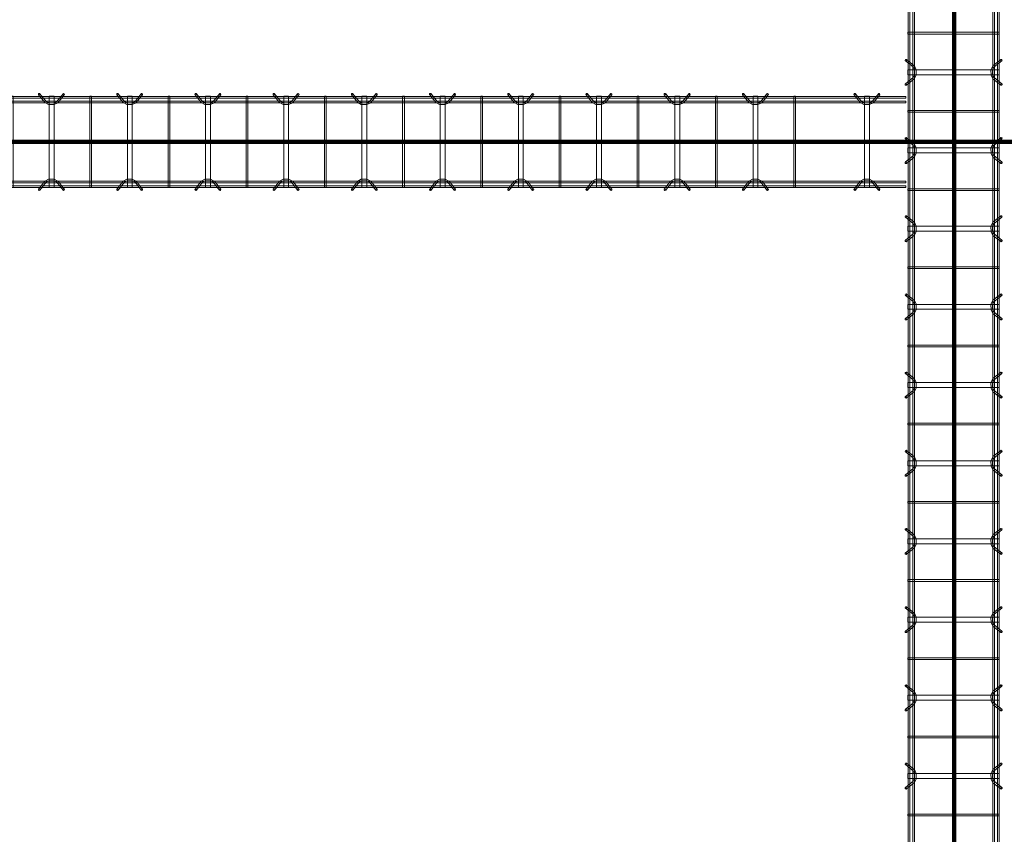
# Model space of a CAD drawing. Header units: inches. Extents: x -4136 to 1945, y -6639 to 12387.
# Tile 471 of 656: x -2807 to -2656, y 11303 to 11428. Entities that reach past the tile are written whole.
import ezdxf

# ---------------------------------------------------------------- set-up
doc = ezdxf.new("R2010")
doc.units = ezdxf.units.IN
doc.header["$MEASUREMENT"] = 0
doc.layers.add('A-GENM', color=7, linetype='Continuous', lineweight=9)
doc.layers.add('S-BEAM', color=7, linetype='Continuous', lineweight=9)

# ---------------------------------------------------------------- blocks, each defined once
blk = doc.blocks.new('Dowel bar assembly - Dowel bar assembly-669756-SLAB ON GROUND JOINTS')
at = {"layer": 'S-BEAM', "color": 253, "true_color": 0xaaaaaa}
for p, q in [((2175, 1.98), (0, 1.98)), ((0, 1.72), (2175, 1.72)), ((1403.87, 1.99), (1403.87, -12.01)), ((1404.13, 1.99), (1403.87, 1.99)), ((1403.87, 1.99), (1404.13, 1.99)), ((1404.13, -12.01), (1404.13, 1.99)), ((1408.02, 2.23), (1408.97, 1.03)), ((1409.18, 1.19), (1408.23, 2.39)), ((1409.62, 1.99), (1409.62, -12.01)), ((1410.38, 1.99), (1409.62, 1.99)), ((1409.62, 1.99), (1410.38, 1.99)), ((1410.38, -12.01), (1410.38, 1.99)), ((1411.76, 2.39), (1410.81, 1.19)), ((1411.01, 1.03), (1411.96, 2.23)), ((1415.87, 1.99), (1415.87, -12.01)), ((1416.13, 1.99), (1415.87, 1.99)), ((1415.87, 1.99), (1416.13, 1.99)), ((1416.13, -12.01), (1416.13, 1.99)), ((1420.02, 2.23), (1420.97, 1.03)), ((1421.18, 1.19), (1420.23, 2.39)), ((1421.62, 1.99), (1421.62, -12.01)), ((1422.38, 1.99), (1421.62, 1.99)), ((1421.62, 1.99), (1422.38, 1.99)), ((1422.38, -12.01), (1422.38, 1.99)), ((1423.76, 2.39), (1422.81, 1.19)), ((1423.01, 1.03), (1423.96, 2.23)), ((1427.87, 1.99), (1427.87, -12.01)), ((1428.13, 1.99), (1427.87, 1.99)), ((1427.87, 1.99), (1428.13, 1.99)), ((1428.13, -12.01), (1428.13, 1.99)), ((1432.02, 2.23), (1432.97, 1.03)), ((1433.18, 1.19), (1432.23, 2.39)), ((1433.62, 1.99), (1433.62, -12.01)), ((1434.38, 1.99), (1433.62, 1.99)), ((1433.62, 1.99), (1434.38, 1.99)), ((1434.38, -12.01), (1434.38, 1.99)), ((1435.76, 2.39), (1434.81, 1.19)), ((1435.01, 1.03), (1435.96, 2.23)), ((1439.87, 1.99), (1439.87, -12.01)), ((1440.13, 1.99), (1439.87, 1.99)), ((1439.87, 1.99), (1440.13, 1.99)), ((1440.13, -12.01), (1440.13, 1.99)), ((1444.02, 2.23), (1444.97, 1.03)), ((1445.18, 1.19), (1444.23, 2.39)), ((1445.62, 1.99), (1445.62, -12.01)), ((1446.38, 1.99), (1445.62, 1.99)), ((1445.62, 1.99), (1446.38, 1.99)), ((1446.38, -12.01), (1446.38, 1.99)), ((1447.76, 2.39), (1446.81, 1.19)), ((1447.01, 1.03), (1447.96, 2.23)), ((1451.87, 1.99), (1451.87, -12.01)), ((1452.13, 1.99), (1451.87, 1.99)), ((1451.87, 1.99), (1452.13, 1.99)), ((1452.13, -12.01), (1452.13, 1.99)), ((1456.02, 2.23), (1456.97, 1.03)), ((1457.18, 1.19), (1456.23, 2.39)), ((1457.62, 1.99), (1457.62, -12.01)), ((1458.38, 1.99), (1457.62, 1.99)), ((1457.62, 1.99), (1458.38, 1.99)), ((1458.38, -12.01), (1458.38, 1.99)), ((1459.76, 2.39), (1458.81, 1.19)), ((1459.01, 1.03), (1459.96, 2.23)), ((1463.87, 1.99), (1463.87, -12.01)), ((1464.13, 1.99), (1463.87, 1.99)), ((1463.87, 1.99), (1464.13, 1.99)), ((1464.13, -12.01), (1464.13, 1.99)), ((1468.02, 2.23), (1468.97, 1.03)), ((1469.18, 1.19), (1468.23, 2.39)), ((1469.62, 1.99), (1469.62, -12.01)), ((1470.38, 1.99), (1469.62, 1.99)), ((1469.62, 1.99), (1470.38, 1.99)), ((1470.38, -12.01), (1470.38, 1.99)), ((1471.76, 2.39), (1470.81, 1.19)), ((1471.01, 1.03), (1471.96, 2.23)), ((1475.87, 1.99), (1475.87, -12.01)), ((1476.13, 1.99), (1475.87, 1.99)), ((1475.87, 1.99), (1476.13, 1.99)), ((1476.13, -12.01), (1476.13, 1.99)), ((1480.02, 2.23), (1480.97, 1.03)), ((1481.18, 1.19), (1480.23, 2.39)), ((1481.62, 1.99), (1481.62, -12.01)), ((1482.38, 1.99), (1481.62, 1.99)), ((1481.62, 1.99), (1482.38, 1.99)), ((1482.38, -12.01), (1482.38, 1.99)), ((1483.76, 2.39), (1482.81, 1.19)), ((1483.01, 1.03), (1483.96, 2.23)), ((1487.87, 1.99), (1487.87, -12.01)), ((1488.13, 1.99), (1487.87, 1.99)), ((1487.87, 1.99), (1488.13, 1.99)), ((1488.13, -12.01), (1488.13, 1.99)), ((1492.02, 2.23), (1492.97, 1.03)), ((1493.18, 1.19), (1492.23, 2.39)), ((1493.62, 1.99), (1493.62, -12.01)), ((1494.38, 1.99), (1493.62, 1.99)), ((1493.62, 1.99), (1494.38, 1.99)), ((1494.38, -12.01), (1494.38, 1.99)), ((1495.76, 2.39), (1494.81, 1.19)), ((1495.01, 1.03), (1495.96, 2.23)), ((1499.87, 1.99), (1499.87, -12.01)), ((1500.13, 1.99), (1499.87, 1.99)), ((1499.87, 1.99), (1500.13, 1.99)), ((1500.13, -12.01), (1500.13, 1.99)), ((1504.02, 2.23), (1504.97, 1.03)), ((1505.18, 1.19), (1504.23, 2.39)), ((1505.62, 1.99), (1505.62, -12.01)), ((1506.38, 1.99), (1505.62, 1.99)), ((1505.62, 1.99), (1506.38, 1.99)), ((1506.38, -12.01), (1506.38, 1.99)), ((1507.76, 2.39), (1506.81, 1.19)), ((1507.01, 1.03), (1507.96, 2.23)), ((1511.87, 1.99), (1511.87, -12.01)), ((1512.13, 1.99), (1511.87, 1.99)), ((1511.87, 1.99), (1512.13, 1.99)), ((1512.13, -12.01), (1512.13, 1.99)), ((1516.02, 2.23), (1516.97, 1.03)), ((1517.18, 1.19), (1516.23, 2.39)), ((1517.62, 1.99), (1517.62, -12.01)), ((1518.38, 1.99), (1517.62, 1.99)), ((1517.62, 1.99), (1518.38, 1.99)), ((1518.38, -12.01), (1518.38, 1.99)), ((1519.76, 2.39), (1518.81, 1.19)), ((1519.01, 1.03), (1519.96, 2.23)), ((1523.87, 1.99), (1523.87, -12.01)), ((1524.13, 1.99), (1523.87, 1.99)), ((1523.87, 1.99), (1524.13, 1.99)), ((1524.13, -12.01), (1524.13, 1.99)), ((2175, 1.25), (0, 1.25)), ((0, 0.99), (2175, 0.99)), ((2175, -11.01), (0, -11.01)), ((0, -11.27), (2175, -11.27)), ((2175, -11.74), (0, -11.74)), ((0, -12), (2175, -12)), ((1404.13, -12.01), (1403.87, -12.01)), ((1403.87, -12.01), (1404.13, -12.01)), ((1408.97, -11.05), (1408.02, -12.25)), ((1408.23, -12.41), (1409.18, -11.21)), ((1410.38, -12.01), (1409.62, -12.01)), ((1409.62, -12.01), (1410.38, -12.01)), ((1410.81, -11.21), (1411.76, -12.41)), ((1411.96, -12.25), (1411.01, -11.05)), ((1416.13, -12.01), (1415.87, -12.01)), ((1415.87, -12.01), (1416.13, -12.01)), ((1420.97, -11.05), (1420.02, -12.25)), ((1420.23, -12.41), (1421.18, -11.21)), ((1422.38, -12.01), (1421.62, -12.01)), ((1421.62, -12.01), (1422.38, -12.01)), ((1422.81, -11.21), (1423.76, -12.41)), ((1423.96, -12.25), (1423.01, -11.05)), ((1428.13, -12.01), (1427.87, -12.01)), ((1427.87, -12.01), (1428.13, -12.01)), ((1432.97, -11.05), (1432.02, -12.25)), ((1432.23, -12.41), (1433.18, -11.21)), ((1434.38, -12.01), (1433.62, -12.01)), ((1433.62, -12.01), (1434.38, -12.01)), ((1434.81, -11.21), (1435.76, -12.41)), ((1435.96, -12.25), (1435.01, -11.05)), ((1440.13, -12.01), (1439.87, -12.01)), ((1439.87, -12.01), (1440.13, -12.01)), ((1444.97, -11.05), (1444.02, -12.25)), ((1444.23, -12.41), (1445.18, -11.21)), ((1446.38, -12.01), (1445.62, -12.01)), ((1445.62, -12.01), (1446.38, -12.01)), ((1446.81, -11.21), (1447.76, -12.41)), ((1447.96, -12.25), (1447.01, -11.05)), ((1452.13, -12.01), (1451.87, -12.01)), ((1451.87, -12.01), (1452.13, -12.01)), ((1456.97, -11.05), (1456.02, -12.25)), ((1456.23, -12.41), (1457.18, -11.21)), ((1458.38, -12.01), (1457.62, -12.01)), ((1457.62, -12.01), (1458.38, -12.01)), ((1458.81, -11.21), (1459.76, -12.41)), ((1459.96, -12.25), (1459.01, -11.05)), ((1464.13, -12.01), (1463.87, -12.01)), ((1463.87, -12.01), (1464.13, -12.01)), ((1468.97, -11.05), (1468.02, -12.25)), ((1468.23, -12.41), (1469.18, -11.21)), ((1470.38, -12.01), (1469.62, -12.01)), ((1469.62, -12.01), (1470.38, -12.01)), ((1470.81, -11.21), (1471.76, -12.41)), ((1471.96, -12.25), (1471.01, -11.05)), ((1476.13, -12.01), (1475.87, -12.01)), ((1475.87, -12.01), (1476.13, -12.01)), ((1480.97, -11.05), (1480.02, -12.25)), ((1480.23, -12.41), (1481.18, -11.21)), ((1482.38, -12.01), (1481.62, -12.01)), ((1481.62, -12.01), (1482.38, -12.01)), ((1482.81, -11.21), (1483.76, -12.41)), ((1483.96, -12.25), (1483.01, -11.05)), ((1488.13, -12.01), (1487.87, -12.01)), ((1487.87, -12.01), (1488.13, -12.01)), ((1492.97, -11.05), (1492.02, -12.25)), ((1492.23, -12.41), (1493.18, -11.21)), ((1494.38, -12.01), (1493.62, -12.01)), ((1493.62, -12.01), (1494.38, -12.01)), ((1494.81, -11.21), (1495.76, -12.41)), ((1495.96, -12.25), (1495.01, -11.05)), ((1500.13, -12.01), (1499.87, -12.01)), ((1499.87, -12.01), (1500.13, -12.01)), ((1504.97, -11.05), (1504.02, -12.25)), ((1504.23, -12.41), (1505.18, -11.21)), ((1506.38, -12.01), (1505.62, -12.01)), ((1505.62, -12.01), (1506.38, -12.01)), ((1506.81, -11.21), (1507.76, -12.41)), ((1507.96, -12.25), (1507.01, -11.05)), ((1512.13, -12.01), (1511.87, -12.01)), ((1511.87, -12.01), (1512.13, -12.01)), ((1516.97, -11.05), (1516.02, -12.25)), ((1516.23, -12.41), (1517.18, -11.21)), ((1518.38, -12.01), (1517.62, -12.01)), ((1517.62, -12.01), (1518.38, -12.01)), ((1518.81, -11.21), (1519.76, -12.41)), ((1519.96, -12.25), (1519.01, -11.05)), ((1524.13, -12.01), (1523.87, -12.01)), ((1523.87, -12.01), (1524.13, -12.01))]:
    blk.add_line(p, q, dxfattribs=at)
at = {"layer": 'S-BEAM', "color": 253, "true_color": 0xaaaaaa, "flags": 128}
for points in [[(1408.97, 1.03), (1409.53, 0.73), (1410.39, 0.72), (1410.97, 0.99), (1411.01, 1.03)], [(1409.18, 1.19), (1409.62, 0.97), (1410.38, 0.98), (1410.81, 1.19)], [(1420.97, 1.03), (1421.53, 0.73), (1422.39, 0.72), (1422.97, 0.99), (1423.01, 1.03)], [(1421.18, 1.19), (1421.62, 0.97), (1422.38, 0.98), (1422.81, 1.19)], [(1432.97, 1.03), (1433.53, 0.73), (1434.39, 0.72), (1434.97, 0.99), (1435.01, 1.03)], [(1433.18, 1.19), (1433.62, 0.97), (1434.38, 0.98), (1434.81, 1.19)], [(1444.97, 1.03), (1445.53, 0.73), (1446.39, 0.72), (1446.97, 0.99), (1447.01, 1.03)], [(1445.18, 1.19), (1445.62, 0.97), (1446.38, 0.98), (1446.81, 1.19)], [(1456.97, 1.03), (1457.53, 0.73), (1458.39, 0.72), (1458.97, 0.99), (1459.01, 1.03)], [(1457.18, 1.19), (1457.62, 0.97), (1458.38, 0.98), (1458.81, 1.19)], [(1468.97, 1.03), (1469.53, 0.73), (1470.39, 0.72), (1470.97, 0.99), (1471.01, 1.03)], [(1469.18, 1.19), (1469.62, 0.97), (1470.38, 0.98), (1470.81, 1.19)], [(1480.97, 1.03), (1481.53, 0.73), (1482.39, 0.72), (1482.97, 0.99), (1483.01, 1.03)], [(1481.18, 1.19), (1481.62, 0.97), (1482.38, 0.98), (1482.81, 1.19)], [(1492.97, 1.03), (1493.53, 0.73), (1494.39, 0.72), (1494.97, 0.99), (1495.01, 1.03)], [(1493.18, 1.19), (1493.62, 0.97), (1494.38, 0.98), (1494.81, 1.19)], [(1504.97, 1.03), (1505.53, 0.73), (1506.39, 0.72), (1506.97, 0.99), (1507.01, 1.03)], [(1505.18, 1.19), (1505.62, 0.97), (1506.38, 0.98), (1506.81, 1.19)], [(1516.97, 1.03), (1517.53, 0.73), (1518.39, 0.72), (1518.97, 0.99), (1519.01, 1.03)], [(1517.18, 1.19), (1517.62, 0.97), (1518.38, 0.98), (1518.81, 1.19)], [(1408.97, -11.05), (1409.53, -10.75), (1410.39, -10.74), (1410.97, -11.01), (1411.01, -11.05)], [(1409.18, -11.21), (1409.62, -10.99), (1410.38, -11), (1410.81, -11.21)], [(1420.97, -11.05), (1421.53, -10.75), (1422.39, -10.74), (1422.97, -11.01), (1423.01, -11.05)], [(1421.18, -11.21), (1421.62, -10.99), (1422.38, -11), (1422.81, -11.21)], [(1432.97, -11.05), (1433.53, -10.75), (1434.39, -10.74), (1434.97, -11.01), (1435.01, -11.05)], [(1433.18, -11.21), (1433.62, -10.99), (1434.38, -11), (1434.81, -11.21)], [(1444.97, -11.05), (1445.53, -10.75), (1446.39, -10.74), (1446.97, -11.01), (1447.01, -11.05)], [(1445.18, -11.21), (1445.62, -10.99), (1446.38, -11), (1446.81, -11.21)], [(1456.97, -11.05), (1457.53, -10.75), (1458.39, -10.74), (1458.97, -11.01), (1459.01, -11.05)], [(1457.18, -11.21), (1457.62, -10.99), (1458.38, -11), (1458.81, -11.21)], [(1468.97, -11.05), (1469.53, -10.75), (1470.39, -10.74), (1470.97, -11.01), (1471.01, -11.05)], [(1469.18, -11.21), (1469.62, -10.99), (1470.38, -11), (1470.81, -11.21)], [(1480.97, -11.05), (1481.53, -10.75), (1482.39, -10.74), (1482.97, -11.01), (1483.01, -11.05)], [(1481.18, -11.21), (1481.62, -10.99), (1482.38, -11), (1482.81, -11.21)], [(1492.97, -11.05), (1493.53, -10.75), (1494.39, -10.74), (1494.97, -11.01), (1495.01, -11.05)], [(1493.18, -11.21), (1493.62, -10.99), (1494.38, -11), (1494.81, -11.21)], [(1504.97, -11.05), (1505.53, -10.75), (1506.39, -10.74), (1506.97, -11.01), (1507.01, -11.05)], [(1505.18, -11.21), (1505.62, -10.99), (1506.38, -11), (1506.81, -11.21)], [(1516.97, -11.05), (1517.53, -10.75), (1518.39, -10.74), (1518.97, -11.01), (1519.01, -11.05)], [(1517.18, -11.21), (1517.62, -10.99), (1518.38, -11), (1518.81, -11.21)]]:
    blk.add_lwpolyline(points, dxfattribs=at)
at = {"layer": 'S-BEAM', "color": 253, "true_color": 0xaaaaaa}
for centre, major_axis, start_param, end_param in [((1408.12, 2.31), (0.101, 0.08), 5.709265, 8.850858), ((1408.12, 2.31), (0.101, 0.08), 2.567673, 5.709265), ((1411.86, 2.31), (-0.101, 0.08), 3.715513, 6.857105), ((1411.86, 2.31), (-0.101, 0.08), 0.57392, 3.715513), ((1420.12, 2.31), (0.101, 0.08), 5.709265, 8.850858), ((1420.12, 2.31), (0.101, 0.08), 2.567673, 5.709265), ((1423.86, 2.31), (-0.101, 0.08), 3.715513, 6.857105), ((1423.86, 2.31), (-0.101, 0.08), 0.57392, 3.715513), ((1432.12, 2.31), (0.101, 0.08), 5.709265, 8.850858), ((1432.12, 2.31), (0.101, 0.08), 2.567673, 5.709265), ((1435.86, 2.31), (-0.101, 0.08), 3.715513, 6.857105), ((1435.86, 2.31), (-0.101, 0.08), 0.57392, 3.715513), ((1444.12, 2.31), (0.101, 0.08), 5.709265, 8.850858), ((1444.12, 2.31), (0.101, 0.08), 2.567673, 5.709265), ((1447.86, 2.31), (-0.101, 0.08), 3.715513, 6.857105), ((1447.86, 2.31), (-0.101, 0.08), 0.57392, 3.715513), ((1456.12, 2.31), (0.101, 0.08), 5.709265, 8.850858), ((1456.12, 2.31), (0.101, 0.08), 2.567673, 5.709265), ((1459.86, 2.31), (-0.101, 0.08), 3.715513, 6.857105), ((1459.86, 2.31), (-0.101, 0.08), 0.57392, 3.715513), ((1468.12, 2.31), (0.101, 0.08), 5.709265, 8.850858), ((1468.12, 2.31), (0.101, 0.08), 2.567673, 5.709265), ((1471.86, 2.31), (-0.101, 0.08), 3.715513, 6.857105), ((1471.86, 2.31), (-0.101, 0.08), 0.57392, 3.715513), ((1480.12, 2.31), (0.101, 0.08), 5.709265, 8.850858), ((1480.12, 2.31), (0.101, 0.08), 2.567673, 5.709265), ((1483.86, 2.31), (-0.101, 0.08), 3.715513, 6.857105), ((1483.86, 2.31), (-0.101, 0.08), 0.57392, 3.715513), ((1492.12, 2.31), (0.101, 0.08), 5.709265, 8.850858), ((1492.12, 2.31), (0.101, 0.08), 2.567673, 5.709265), ((1495.86, 2.31), (-0.101, 0.08), 3.715513, 6.857105), ((1495.86, 2.31), (-0.101, 0.08), 0.57392, 3.715513), ((1504.12, 2.31), (0.101, 0.08), 5.709265, 8.850858), ((1504.12, 2.31), (0.101, 0.08), 2.567673, 5.709265), ((1507.86, 2.31), (-0.101, 0.08), 3.715513, 6.857105), ((1507.86, 2.31), (-0.101, 0.08), 0.57392, 3.715513), ((1516.12, 2.31), (0.101, 0.08), 5.709265, 8.850858), ((1516.12, 2.31), (0.101, 0.08), 2.567673, 5.709265), ((1519.86, 2.31), (-0.101, 0.08), 3.715513, 6.857105), ((1519.86, 2.31), (-0.101, 0.08), 0.57392, 3.715513), ((1408.12, -12.33), (-0.101, 0.08), 3.715513, 6.857105), ((1408.12, -12.33), (-0.101, 0.08), 0.57392, 3.715513), ((1411.86, -12.33), (0.101, 0.08), 5.709265, 8.850858), ((1411.86, -12.33), (0.101, 0.08), 2.567673, 5.709265), ((1420.12, -12.33), (-0.101, 0.08), 3.715513, 6.857105), ((1420.12, -12.33), (-0.101, 0.08), 0.57392, 3.715513), ((1423.86, -12.33), (0.101, 0.08), 5.709265, 8.850858), ((1423.86, -12.33), (0.101, 0.08), 2.567673, 5.709265), ((1432.12, -12.33), (-0.101, 0.08), 3.715513, 6.857105), ((1432.12, -12.33), (-0.101, 0.08), 0.57392, 3.715513), ((1435.86, -12.33), (0.101, 0.08), 5.709265, 8.850858), ((1435.86, -12.33), (0.101, 0.08), 2.567673, 5.709265), ((1444.12, -12.33), (-0.101, 0.08), 3.715513, 6.857105), ((1444.12, -12.33), (-0.101, 0.08), 0.57392, 3.715513), ((1447.86, -12.33), (0.101, 0.08), 5.709265, 8.850858), ((1447.86, -12.33), (0.101, 0.08), 2.567673, 5.709265), ((1456.12, -12.33), (-0.101, 0.08), 3.715513, 6.857105), ((1456.12, -12.33), (-0.101, 0.08), 0.57392, 3.715513), ((1459.86, -12.33), (0.101, 0.08), 5.709265, 8.850858), ((1459.86, -12.33), (0.101, 0.08), 2.567673, 5.709265), ((1468.12, -12.33), (-0.101, 0.08), 3.715513, 6.857105), ((1468.12, -12.33), (-0.101, 0.08), 0.57392, 3.715513), ((1471.86, -12.33), (0.101, 0.08), 5.709265, 8.850858), ((1471.86, -12.33), (0.101, 0.08), 2.567673, 5.709265), ((1480.12, -12.33), (-0.101, 0.08), 3.715513, 6.857105), ((1480.12, -12.33), (-0.101, 0.08), 0.57392, 3.715513), ((1483.86, -12.33), (0.101, 0.08), 5.709265, 8.850858), ((1483.86, -12.33), (0.101, 0.08), 2.567673, 5.709265), ((1492.12, -12.33), (-0.101, 0.08), 3.715513, 6.857105), ((1492.12, -12.33), (-0.101, 0.08), 0.57392, 3.715513), ((1495.86, -12.33), (0.101, 0.08), 5.709265, 8.850858), ((1495.86, -12.33), (0.101, 0.08), 2.567673, 5.709265), ((1504.12, -12.33), (-0.101, 0.08), 3.715513, 6.857105), ((1504.12, -12.33), (-0.101, 0.08), 0.57392, 3.715513), ((1507.86, -12.33), (0.101, 0.08), 5.709265, 8.850858), ((1507.86, -12.33), (0.101, 0.08), 2.567673, 5.709265), ((1516.12, -12.33), (-0.101, 0.08), 3.715513, 6.857105), ((1516.12, -12.33), (-0.101, 0.08), 0.57392, 3.715513), ((1519.86, -12.33), (0.101, 0.08), 5.709265, 8.850858), ((1519.86, -12.33), (0.101, 0.08), 2.567673, 5.709265)]:
    blk.add_ellipse(centre, major_axis=major_axis, ratio=0.816528, start_param=start_param, end_param=end_param, dxfattribs=at)
blk = doc.blocks.new('Dowel bar assembly - Dowel bar assembly-673887-SLAB ON GROUND JOINTS')
at = {"layer": 'S-BEAM', "color": 253, "true_color": 0xaaaaaa}
for p, q in [((149.1, 1.98), (0, 1.98)), ((0, 1.98), (0, 1.72)), ((0, 1.72), (0, 1.98)), ((0, 1.72), (149.1, 1.72)), ((4.02, 2.23), (4.97, 1.03)), ((5.18, 1.19), (4.23, 2.39)), ((5.63, 1.99), (5.63, -12.01)), ((6.38, 1.99), (5.63, 1.99)), ((5.63, 1.99), (6.38, 1.99)), ((6.38, -12.01), (6.38, 1.99)), ((7.76, 2.39), (6.81, 1.19)), ((7.01, 1.03), (7.96, 2.23)), ((11.87, 1.99), (11.87, -12.01)), ((12.13, 1.99), (11.87, 1.99)), ((11.87, 1.99), (12.13, 1.99)), ((12.13, -12.01), (12.13, 1.99)), ((16.02, 2.23), (16.97, 1.03)), ((17.18, 1.19), (16.23, 2.39)), ((17.63, 1.99), (17.63, -12.01)), ((18.38, 1.99), (17.63, 1.99)), ((17.63, 1.99), (18.38, 1.99)), ((18.38, -12.01), (18.38, 1.99)), ((19.76, 2.39), (18.81, 1.19)), ((19.01, 1.03), (19.96, 2.23)), ((23.87, 1.99), (23.87, -12.01)), ((24.13, 1.99), (23.87, 1.99)), ((23.87, 1.99), (24.13, 1.99)), ((24.13, -12.01), (24.13, 1.99)), ((28.02, 2.23), (28.97, 1.03)), ((29.18, 1.19), (28.23, 2.39)), ((29.63, 1.99), (29.63, -12.01)), ((30.38, 1.99), (29.63, 1.99)), ((29.63, 1.99), (30.38, 1.99)), ((30.38, -12.01), (30.38, 1.99)), ((31.76, 2.39), (30.81, 1.19)), ((31.01, 1.03), (31.96, 2.23)), ((35.87, 1.99), (35.87, -12.01)), ((36.13, 1.99), (35.87, 1.99)), ((35.87, 1.99), (36.13, 1.99)), ((36.13, -12.01), (36.13, 1.99)), ((40.02, 2.23), (40.97, 1.03)), ((41.18, 1.19), (40.23, 2.39)), ((41.63, 1.99), (41.63, -12.01)), ((42.38, 1.99), (41.63, 1.99)), ((41.63, 1.99), (42.38, 1.99)), ((42.38, -12.01), (42.38, 1.99)), ((43.76, 2.39), (42.81, 1.19)), ((43.01, 1.03), (43.96, 2.23)), ((47.87, 1.99), (47.87, -12.01)), ((48.13, 1.99), (47.87, 1.99)), ((47.87, 1.99), (48.13, 1.99)), ((48.13, -12.01), (48.13, 1.99)), ((52.02, 2.23), (52.97, 1.03)), ((53.18, 1.19), (52.23, 2.39)), ((53.63, 1.99), (53.63, -12.01)), ((54.38, 1.99), (53.63, 1.99)), ((53.63, 1.99), (54.38, 1.99)), ((54.38, -12.01), (54.38, 1.99)), ((55.76, 2.39), (54.81, 1.19)), ((55.01, 1.03), (55.96, 2.23)), ((59.87, 1.99), (59.87, -12.01)), ((60.13, 1.99), (59.87, 1.99)), ((59.87, 1.99), (60.13, 1.99)), ((60.13, -12.01), (60.13, 1.99)), ((64.02, 2.23), (64.97, 1.03)), ((65.18, 1.19), (64.23, 2.39)), ((65.63, 1.99), (65.63, -12.01)), ((66.38, 1.99), (65.63, 1.99)), ((65.63, 1.99), (66.38, 1.99)), ((66.38, -12.01), (66.38, 1.99)), ((67.76, 2.39), (66.81, 1.19)), ((67.01, 1.03), (67.96, 2.23)), ((71.87, 1.99), (71.87, -12.01)), ((72.13, 1.99), (71.87, 1.99)), ((71.87, 1.99), (72.13, 1.99)), ((72.13, -12.01), (72.13, 1.99)), ((76.02, 2.23), (76.97, 1.03)), ((77.18, 1.19), (76.23, 2.39)), ((77.63, 1.99), (77.63, -12.01)), ((78.38, 1.99), (77.63, 1.99)), ((77.63, 1.99), (78.38, 1.99)), ((78.38, -12.01), (78.38, 1.99)), ((79.76, 2.39), (78.81, 1.19)), ((79.01, 1.03), (79.96, 2.23)), ((83.87, 1.99), (83.87, -12.01)), ((84.13, 1.99), (83.87, 1.99)), ((83.87, 1.99), (84.13, 1.99)), ((84.13, -12.01), (84.13, 1.99)), ((88.02, 2.23), (88.97, 1.03)), ((89.18, 1.19), (88.23, 2.39)), ((89.63, 1.99), (89.63, -12.01)), ((90.38, 1.99), (89.63, 1.99)), ((89.63, 1.99), (90.38, 1.99)), ((90.38, -12.01), (90.38, 1.99)), ((91.76, 2.39), (90.81, 1.19)), ((91.01, 1.03), (91.96, 2.23)), ((95.87, 1.99), (95.87, -12.01)), ((96.13, 1.99), (95.87, 1.99)), ((95.87, 1.99), (96.13, 1.99)), ((96.13, -12.01), (96.13, 1.99)), ((100.02, 2.23), (100.97, 1.03)), ((101.18, 1.19), (100.23, 2.39)), ((101.63, 1.99), (101.63, -12.01)), ((102.38, 1.99), (101.63, 1.99)), ((101.63, 1.99), (102.38, 1.99)), ((102.38, -12.01), (102.38, 1.99)), ((103.76, 2.39), (102.81, 1.19)), ((103.01, 1.03), (103.96, 2.23)), ((107.87, 1.99), (107.87, -12.01)), ((108.13, 1.99), (107.87, 1.99)), ((107.87, 1.99), (108.13, 1.99)), ((108.13, -12.01), (108.13, 1.99)), ((112.02, 2.23), (112.97, 1.03)), ((113.18, 1.19), (112.23, 2.39)), ((113.63, 1.99), (113.63, -12.01)), ((114.38, 1.99), (113.63, 1.99)), ((113.63, 1.99), (114.38, 1.99)), ((114.38, -12.01), (114.38, 1.99)), ((115.76, 2.39), (114.81, 1.19)), ((115.01, 1.03), (115.96, 2.23)), ((119.87, 1.99), (119.87, -12.01)), ((120.13, 1.99), (119.87, 1.99)), ((119.87, 1.99), (120.13, 1.99)), ((120.13, -12.01), (120.13, 1.99)), ((124.02, 2.23), (124.97, 1.03)), ((125.18, 1.19), (124.23, 2.39)), ((125.63, 1.99), (125.63, -12.01)), ((126.38, 1.99), (125.63, 1.99)), ((125.63, 1.99), (126.38, 1.99)), ((126.38, -12.01), (126.38, 1.99)), ((127.76, 2.39), (126.81, 1.19)), ((127.01, 1.03), (127.96, 2.23)), ((131.87, 1.99), (131.87, -12.01)), ((132.13, 1.99), (131.87, 1.99)), ((131.87, 1.99), (132.13, 1.99)), ((132.13, -12.01), (132.13, 1.99)), ((141.13, 2.23), (142.08, 1.03)), ((142.28, 1.19), (141.33, 2.39)), ((142.73, 1.99), (142.73, -12.01)), ((143.48, 1.99), (142.73, 1.99)), ((142.73, 1.99), (143.48, 1.99)), ((143.48, -12.01), (143.48, 1.99)), ((144.86, 2.39), (143.91, 1.19)), ((144.12, 1.03), (145.07, 2.23)), ((149.1, 1.98), (149.1, 1.72)), ((149.1, 1.72), (149.1, 1.98)), ((149.1, 1.25), (0, 1.25)), ((0, 0.99), (0, 1.25)), ((0, 1.25), (0, 0.99)), ((0, 0.99), (149.1, 0.99)), ((149.1, 0.99), (149.1, 1.25)), ((149.1, 1.25), (149.1, 0.99)), ((149.1, -11.01), (0, -11.01)), ((0, -11.27), (0, -11.01)), ((0, -11.01), (0, -11.27)), ((0, -11.27), (149.1, -11.27)), ((149.1, -11.74), (0, -11.74)), ((0, -12), (0, -11.74)), ((0, -11.74), (0, -12)), ((0, -12), (149.1, -12)), ((4.97, -11.05), (4.02, -12.25)), ((4.23, -12.41), (5.18, -11.21)), ((6.38, -12.01), (5.63, -12.01)), ((5.63, -12.01), (6.38, -12.01)), ((6.81, -11.21), (7.76, -12.41)), ((7.96, -12.25), (7.01, -11.05)), ((12.13, -12.01), (11.87, -12.01)), ((11.87, -12.01), (12.13, -12.01)), ((16.97, -11.05), (16.02, -12.25)), ((16.23, -12.41), (17.18, -11.21)), ((18.38, -12.01), (17.63, -12.01)), ((17.63, -12.01), (18.38, -12.01)), ((18.81, -11.21), (19.76, -12.41)), ((19.96, -12.25), (19.01, -11.05)), ((24.13, -12.01), (23.87, -12.01)), ((23.87, -12.01), (24.13, -12.01)), ((28.97, -11.05), (28.02, -12.25)), ((28.23, -12.41), (29.18, -11.21)), ((30.38, -12.01), (29.63, -12.01)), ((29.63, -12.01), (30.38, -12.01)), ((30.81, -11.21), (31.76, -12.41)), ((31.96, -12.25), (31.01, -11.05)), ((36.13, -12.01), (35.87, -12.01)), ((35.87, -12.01), (36.13, -12.01)), ((40.97, -11.05), (40.02, -12.25)), ((40.23, -12.41), (41.18, -11.21)), ((42.38, -12.01), (41.63, -12.01)), ((41.63, -12.01), (42.38, -12.01)), ((42.81, -11.21), (43.76, -12.41)), ((43.96, -12.25), (43.01, -11.05)), ((48.13, -12.01), (47.87, -12.01)), ((47.87, -12.01), (48.13, -12.01)), ((52.97, -11.05), (52.02, -12.25)), ((52.23, -12.41), (53.18, -11.21)), ((54.38, -12.01), (53.63, -12.01)), ((53.63, -12.01), (54.38, -12.01)), ((54.81, -11.21), (55.76, -12.41)), ((55.96, -12.25), (55.01, -11.05)), ((60.13, -12.01), (59.87, -12.01)), ((59.87, -12.01), (60.13, -12.01)), ((64.97, -11.05), (64.02, -12.25)), ((64.23, -12.41), (65.18, -11.21)), ((66.38, -12.01), (65.63, -12.01)), ((65.63, -12.01), (66.38, -12.01)), ((66.81, -11.21), (67.76, -12.41)), ((67.96, -12.25), (67.01, -11.05)), ((72.13, -12.01), (71.87, -12.01)), ((71.87, -12.01), (72.13, -12.01)), ((76.97, -11.05), (76.02, -12.25)), ((76.23, -12.41), (77.18, -11.21)), ((78.38, -12.01), (77.63, -12.01)), ((77.63, -12.01), (78.38, -12.01)), ((78.81, -11.21), (79.76, -12.41)), ((79.96, -12.25), (79.01, -11.05)), ((84.13, -12.01), (83.87, -12.01)), ((83.87, -12.01), (84.13, -12.01)), ((88.97, -11.05), (88.02, -12.25)), ((88.23, -12.41), (89.18, -11.21)), ((90.38, -12.01), (89.63, -12.01)), ((89.63, -12.01), (90.38, -12.01)), ((90.81, -11.21), (91.76, -12.41)), ((91.96, -12.25), (91.01, -11.05)), ((96.13, -12.01), (95.87, -12.01)), ((95.87, -12.01), (96.13, -12.01)), ((100.97, -11.05), (100.02, -12.25)), ((100.23, -12.41), (101.18, -11.21)), ((102.38, -12.01), (101.63, -12.01)), ((101.63, -12.01), (102.38, -12.01)), ((102.81, -11.21), (103.76, -12.41)), ((103.96, -12.25), (103.01, -11.05)), ((108.13, -12.01), (107.87, -12.01)), ((107.87, -12.01), (108.13, -12.01)), ((112.97, -11.05), (112.02, -12.25)), ((112.23, -12.41), (113.18, -11.21)), ((114.38, -12.01), (113.63, -12.01)), ((113.63, -12.01), (114.38, -12.01)), ((114.81, -11.21), (115.76, -12.41)), ((115.96, -12.25), (115.01, -11.05)), ((120.13, -12.01), (119.87, -12.01)), ((119.87, -12.01), (120.13, -12.01)), ((124.97, -11.05), (124.02, -12.25)), ((124.23, -12.41), (125.18, -11.21)), ((126.38, -12.01), (125.63, -12.01)), ((125.63, -12.01), (126.38, -12.01)), ((126.81, -11.21), (127.76, -12.41)), ((127.96, -12.25), (127.01, -11.05)), ((132.13, -12.01), (131.87, -12.01)), ((131.87, -12.01), (132.13, -12.01)), ((142.08, -11.05), (141.13, -12.25)), ((141.33, -12.41), (142.28, -11.21)), ((143.48, -12.01), (142.73, -12.01)), ((142.73, -12.01), (143.48, -12.01)), ((143.91, -11.21), (144.86, -12.41)), ((145.07, -12.25), (144.12, -11.05)), ((149.1, -11.27), (149.1, -11.01)), ((149.1, -11.01), (149.1, -11.27)), ((149.1, -12), (149.1, -11.74)), ((149.1, -11.74), (149.1, -12))]:
    blk.add_line(p, q, dxfattribs=at)
at = {"layer": 'S-BEAM', "color": 253, "true_color": 0xaaaaaa, "flags": 128}
for points in [[(4.97, 1.03), (5.53, 0.73), (6.39, 0.72), (6.97, 0.99), (7.01, 1.03)], [(5.18, 1.19), (5.62, 0.97), (6.38, 0.98), (6.81, 1.19)], [(16.97, 1.03), (17.53, 0.73), (18.39, 0.72), (18.97, 0.99), (19.01, 1.03)], [(17.18, 1.19), (17.62, 0.97), (18.38, 0.98), (18.81, 1.19)], [(28.97, 1.03), (29.53, 0.73), (30.39, 0.72), (30.97, 0.99), (31.01, 1.03)], [(29.18, 1.19), (29.62, 0.97), (30.38, 0.98), (30.81, 1.19)], [(40.97, 1.03), (41.53, 0.73), (42.39, 0.72), (42.97, 0.99), (43.01, 1.03)], [(41.18, 1.19), (41.62, 0.97), (42.38, 0.98), (42.81, 1.19)], [(52.97, 1.03), (53.53, 0.73), (54.39, 0.72), (54.97, 0.99), (55.01, 1.03)], [(53.18, 1.19), (53.62, 0.97), (54.38, 0.98), (54.81, 1.19)], [(64.97, 1.03), (65.53, 0.73), (66.39, 0.72), (66.97, 0.99), (67.01, 1.03)], [(65.18, 1.19), (65.62, 0.97), (66.38, 0.98), (66.81, 1.19)], [(76.97, 1.03), (77.53, 0.73), (78.39, 0.72), (78.97, 0.99), (79.01, 1.03)], [(77.18, 1.19), (77.62, 0.97), (78.38, 0.98), (78.81, 1.19)], [(88.97, 1.03), (89.53, 0.73), (90.39, 0.72), (90.97, 0.99), (91.01, 1.03)], [(89.18, 1.19), (89.62, 0.97), (90.38, 0.98), (90.81, 1.19)], [(100.97, 1.03), (101.53, 0.73), (102.39, 0.72), (102.97, 0.99), (103.01, 1.03)], [(101.18, 1.19), (101.62, 0.97), (102.38, 0.98), (102.81, 1.19)], [(112.97, 1.03), (113.53, 0.73), (114.39, 0.72), (114.97, 0.99), (115.01, 1.03)], [(113.18, 1.19), (113.62, 0.97), (114.38, 0.98), (114.81, 1.19)], [(124.97, 1.03), (125.53, 0.73), (126.39, 0.72), (126.97, 0.99), (127.01, 1.03)], [(125.18, 1.19), (125.62, 0.97), (126.38, 0.98), (126.81, 1.19)], [(142.08, 1.03), (142.63, 0.73), (143.49, 0.72), (144.08, 0.99), (144.12, 1.03)], [(142.28, 1.19), (142.73, 0.97), (143.49, 0.98), (143.91, 1.19)], [(4.97, -11.05), (5.53, -10.75), (6.39, -10.74), (6.97, -11.01), (7.01, -11.05)], [(5.18, -11.21), (5.62, -10.99), (6.38, -11), (6.81, -11.21)], [(16.97, -11.05), (17.53, -10.75), (18.39, -10.74), (18.97, -11.01), (19.01, -11.05)], [(17.18, -11.21), (17.62, -10.99), (18.38, -11), (18.81, -11.21)], [(28.97, -11.05), (29.53, -10.75), (30.39, -10.74), (30.97, -11.01), (31.01, -11.05)], [(29.18, -11.21), (29.62, -10.99), (30.38, -11), (30.81, -11.21)], [(40.97, -11.05), (41.53, -10.75), (42.39, -10.74), (42.97, -11.01), (43.01, -11.05)], [(41.18, -11.21), (41.62, -10.99), (42.38, -11), (42.81, -11.21)], [(52.97, -11.05), (53.53, -10.75), (54.39, -10.74), (54.97, -11.01), (55.01, -11.05)], [(53.18, -11.21), (53.62, -10.99), (54.38, -11), (54.81, -11.21)], [(64.97, -11.05), (65.53, -10.75), (66.39, -10.74), (66.97, -11.01), (67.01, -11.05)], [(65.18, -11.21), (65.62, -10.99), (66.38, -11), (66.81, -11.21)], [(76.97, -11.05), (77.53, -10.75), (78.39, -10.74), (78.97, -11.01), (79.01, -11.05)], [(77.18, -11.21), (77.62, -10.99), (78.38, -11), (78.81, -11.21)], [(88.97, -11.05), (89.53, -10.75), (90.39, -10.74), (90.97, -11.01), (91.01, -11.05)], [(89.18, -11.21), (89.62, -10.99), (90.38, -11), (90.81, -11.21)], [(100.97, -11.05), (101.53, -10.75), (102.39, -10.74), (102.97, -11.01), (103.01, -11.05)], [(101.18, -11.21), (101.62, -10.99), (102.38, -11), (102.81, -11.21)], [(112.97, -11.05), (113.53, -10.75), (114.39, -10.74), (114.97, -11.01), (115.01, -11.05)], [(113.18, -11.21), (113.62, -10.99), (114.38, -11), (114.81, -11.21)], [(124.97, -11.05), (125.53, -10.75), (126.39, -10.74), (126.97, -11.01), (127.01, -11.05)], [(125.18, -11.21), (125.62, -10.99), (126.38, -11), (126.81, -11.21)], [(142.08, -11.05), (142.63, -10.75), (143.49, -10.74), (144.08, -11.01), (144.12, -11.05)], [(142.28, -11.21), (142.73, -10.99), (143.49, -11), (143.91, -11.21)]]:
    blk.add_lwpolyline(points, dxfattribs=at)
at = {"layer": 'S-BEAM', "color": 253, "true_color": 0xaaaaaa}
for centre, major_axis, start_param, end_param in [((4.12, 2.31), (0.101, 0.08), 5.709265, 8.850858), ((4.12, 2.31), (0.101, 0.08), 2.567673, 5.709265), ((7.86, 2.31), (-0.101, 0.08), 3.715513, 6.857105), ((7.86, 2.31), (-0.101, 0.08), 0.57392, 3.715513), ((16.12, 2.31), (0.101, 0.08), 5.709265, 8.850858), ((16.12, 2.31), (0.101, 0.08), 2.567673, 5.709265), ((19.86, 2.31), (-0.101, 0.08), 3.715513, 6.857105), ((19.86, 2.31), (-0.101, 0.08), 0.57392, 3.715513), ((28.12, 2.31), (0.101, 0.08), 5.709265, 8.850858), ((28.12, 2.31), (0.101, 0.08), 2.567673, 5.709265), ((31.86, 2.31), (-0.101, 0.08), 3.715513, 6.857105), ((31.86, 2.31), (-0.101, 0.08), 0.57392, 3.715513), ((40.12, 2.31), (0.101, 0.08), 5.709265, 8.850858), ((40.12, 2.31), (0.101, 0.08), 2.567673, 5.709265), ((43.86, 2.31), (-0.101, 0.08), 3.715513, 6.857105), ((43.86, 2.31), (-0.101, 0.08), 0.57392, 3.715513), ((52.12, 2.31), (0.101, 0.08), 5.709265, 8.850858), ((52.12, 2.31), (0.101, 0.08), 2.567673, 5.709265), ((55.86, 2.31), (-0.101, 0.08), 3.715513, 6.857105), ((55.86, 2.31), (-0.101, 0.08), 0.57392, 3.715513), ((64.12, 2.31), (0.101, 0.08), 5.709265, 8.850858), ((64.12, 2.31), (0.101, 0.08), 2.567673, 5.709265), ((67.86, 2.31), (-0.101, 0.08), 3.715513, 6.857105), ((67.86, 2.31), (-0.101, 0.08), 0.57392, 3.715513), ((76.12, 2.31), (0.101, 0.08), 5.709265, 8.850858), ((76.12, 2.31), (0.101, 0.08), 2.567673, 5.709265), ((79.86, 2.31), (-0.101, 0.08), 3.715513, 6.857105), ((79.86, 2.31), (-0.101, 0.08), 0.57392, 3.715513), ((88.12, 2.31), (0.101, 0.08), 5.709265, 8.850858), ((88.12, 2.31), (0.101, 0.08), 2.567673, 5.709265), ((91.86, 2.31), (-0.101, 0.08), 3.715513, 6.857105), ((91.86, 2.31), (-0.101, 0.08), 0.57392, 3.715513), ((100.12, 2.31), (0.101, 0.08), 5.709265, 8.850858), ((100.12, 2.31), (0.101, 0.08), 2.567673, 5.709265), ((103.86, 2.31), (-0.101, 0.08), 3.715513, 6.857105), ((103.86, 2.31), (-0.101, 0.08), 0.57392, 3.715513), ((112.12, 2.31), (0.101, 0.08), 5.709265, 8.850858), ((112.12, 2.31), (0.101, 0.08), 2.567673, 5.709265), ((115.86, 2.31), (-0.101, 0.08), 3.715513, 6.857105), ((115.86, 2.31), (-0.101, 0.08), 0.57392, 3.715513), ((124.12, 2.31), (0.101, 0.08), 5.709265, 8.850858), ((124.12, 2.31), (0.101, 0.08), 2.567673, 5.709265), ((127.86, 2.31), (-0.101, 0.08), 3.715513, 6.857105), ((127.86, 2.31), (-0.101, 0.08), 0.57392, 3.715513), ((141.23, 2.31), (0.101, 0.08), 5.709265, 8.850858), ((141.23, 2.31), (0.101, 0.08), 2.567673, 5.709265), ((144.97, 2.31), (-0.101, 0.08), 3.715513, 6.857105), ((144.97, 2.31), (-0.101, 0.08), 0.57392, 3.715513), ((4.12, -12.33), (-0.101, 0.08), 3.715513, 6.857105), ((4.12, -12.33), (-0.101, 0.08), 0.57392, 3.715513), ((7.86, -12.33), (0.101, 0.08), 5.709265, 8.850858), ((7.86, -12.33), (0.101, 0.08), 2.567673, 5.709265), ((16.12, -12.33), (-0.101, 0.08), 3.715513, 6.857105), ((16.12, -12.33), (-0.101, 0.08), 0.57392, 3.715513), ((19.86, -12.33), (0.101, 0.08), 5.709265, 8.850858), ((19.86, -12.33), (0.101, 0.08), 2.567673, 5.709265), ((28.12, -12.33), (-0.101, 0.08), 3.715513, 6.857105), ((28.12, -12.33), (-0.101, 0.08), 0.57392, 3.715513), ((31.86, -12.33), (0.101, 0.08), 5.709265, 8.850858), ((31.86, -12.33), (0.101, 0.08), 2.567673, 5.709265), ((40.12, -12.33), (-0.101, 0.08), 3.715513, 6.857105), ((40.12, -12.33), (-0.101, 0.08), 0.57392, 3.715513), ((43.86, -12.33), (0.101, 0.08), 5.709265, 8.850858), ((43.86, -12.33), (0.101, 0.08), 2.567673, 5.709265), ((52.12, -12.33), (-0.101, 0.08), 3.715513, 6.857105), ((52.12, -12.33), (-0.101, 0.08), 0.57392, 3.715513), ((55.86, -12.33), (0.101, 0.08), 5.709265, 8.850858), ((55.86, -12.33), (0.101, 0.08), 2.567673, 5.709265), ((64.12, -12.33), (-0.101, 0.08), 3.715513, 6.857105), ((64.12, -12.33), (-0.101, 0.08), 0.57392, 3.715513), ((67.86, -12.33), (0.101, 0.08), 5.709265, 8.850858), ((67.86, -12.33), (0.101, 0.08), 2.567673, 5.709265), ((76.12, -12.33), (-0.101, 0.08), 3.715513, 6.857105), ((76.12, -12.33), (-0.101, 0.08), 0.57392, 3.715513), ((79.86, -12.33), (0.101, 0.08), 5.709265, 8.850858), ((79.86, -12.33), (0.101, 0.08), 2.567673, 5.709265), ((88.12, -12.33), (-0.101, 0.08), 3.715513, 6.857105), ((88.12, -12.33), (-0.101, 0.08), 0.57392, 3.715513), ((91.86, -12.33), (0.101, 0.08), 5.709265, 8.850858), ((91.86, -12.33), (0.101, 0.08), 2.567673, 5.709265), ((100.12, -12.33), (-0.101, 0.08), 3.715513, 6.857105), ((100.12, -12.33), (-0.101, 0.08), 0.57392, 3.715513), ((103.86, -12.33), (0.101, 0.08), 5.709265, 8.850858), ((103.86, -12.33), (0.101, 0.08), 2.567673, 5.709265), ((112.12, -12.33), (-0.101, 0.08), 3.715513, 6.857105), ((112.12, -12.33), (-0.101, 0.08), 0.57392, 3.715513), ((115.86, -12.33), (0.101, 0.08), 5.709265, 8.850858), ((115.86, -12.33), (0.101, 0.08), 2.567673, 5.709265), ((124.12, -12.33), (-0.101, 0.08), 3.715513, 6.857105), ((124.12, -12.33), (-0.101, 0.08), 0.57392, 3.715513), ((127.86, -12.33), (0.101, 0.08), 5.709265, 8.850858), ((127.86, -12.33), (0.101, 0.08), 2.567673, 5.709265), ((141.23, -12.33), (-0.101, 0.08), 3.715513, 6.857105), ((141.23, -12.33), (-0.101, 0.08), 0.57392, 3.715513), ((144.97, -12.33), (0.101, 0.08), 5.709265, 8.850858), ((144.97, -12.33), (0.101, 0.08), 2.567673, 5.709265)]:
    blk.add_ellipse(centre, major_axis=major_axis, ratio=0.816528, start_param=start_param, end_param=end_param, dxfattribs=at)

msp = doc.modelspace()

# ---------------------------------------------------------------- hatches: boundary and pattern name
at = {"layer": 'A-GENM', "true_color": 0x0000ff}
for points in [[(-2663.65717, 12077.1894), (-2663.65717, 12076.87444), (-2663.65717, 9901.50436), (-2663.65717, 9901.1894), (-2664.08036, 9901.1894), (-2664.08036, 9901.50436), (-2664.08036, 12076.87444), (-2664.08036, 12077.1894)], [(-2664.02059, 9901.1894), (-2664.02059, 9901.50436), (-2664.02059, 12076.87444), (-2664.02059, 12077.1894), (-2663.62689, 12077.1894), (-2663.62689, 12076.87444), (-2663.62689, 9901.50436), (-2663.62689, 9901.1894)], [(-2663.65869, 12077.1894), (-2663.65869, 12076.87444), (-2663.65869, 9901.50436), (-2663.65869, 9901.1894), (-2664.00273, 9901.1894), (-2664.00273, 9901.50436), (-2664.00273, 12076.87444), (-2664.00273, 12077.1894)], [(-2663.57181, 12077.1894), (-2663.57181, 12076.87444), (-2663.57181, 9901.50436), (-2663.57181, 9901.1894), (-2663.99348, 9901.1894), (-2663.99348, 9901.50436), (-2663.99348, 12076.87444), (-2663.99348, 12077.1894)], [(-2663.7803, 12077.1894), (-2663.7803, 12076.87444), (-2663.7803, 9901.50436), (-2663.7803, 9901.1894), (-2663.86718, 9901.1894), (-2663.86718, 9901.50436), (-2663.86718, 12076.87444), (-2663.86718, 12077.1894)], [(-2663.57029, 12077.1894), (-2663.57029, 12076.87444), (-2663.57029, 9901.50436), (-2663.57029, 9901.1894), (-2663.7803, 9901.1894), (-2663.7803, 9901.50436), (-2663.7803, 12076.87444), (-2663.7803, 12077.1894)], [(-3819.32374, 11409.06785), (-3819.00878, 11409.06785), (-1943.6387, 11409.06785), (-1943.32374, 11409.06785), (-1943.13624, 11409.06785), (-1943.13624, 11408.85784), (-1943.32374, 11408.85784), (-1943.6387, 11408.85784), (-3819.00878, 11408.85784), (-3819.32374, 11408.85784)], [(-3819.32374, 11409.06633), (-3819.00878, 11409.06633), (-1943.6387, 11409.06633), (-1943.32374, 11409.06633), (-1943.13624, 11409.06633), (-1943.13624, 11408.64465), (-1943.32374, 11408.64465), (-1943.6387, 11408.64465), (-3819.00878, 11408.64465), (-3819.32374, 11408.64465)], [(-1943.13624, 11408.61755), (-1943.32374, 11408.61755), (-1943.6387, 11408.61755), (-3819.00878, 11408.61755), (-3819.32374, 11408.61755), (-3819.32374, 11409.01125), (-3819.00878, 11409.01125), (-1943.6387, 11409.01125), (-1943.32374, 11409.01125), (-1943.13624, 11409.01125)], [(-3819.32374, 11408.98097), (-3819.00878, 11408.98097), (-1943.6387, 11408.98097), (-1943.32374, 11408.98097), (-1943.13624, 11408.98097), (-1943.13624, 11408.55777), (-1943.32374, 11408.55777), (-1943.6387, 11408.55777), (-3819.00878, 11408.55777), (-3819.32374, 11408.55777)], [(-3819.32374, 11408.97945), (-3819.00878, 11408.97945), (-1943.6387, 11408.97945), (-1943.32374, 11408.97945), (-1943.13624, 11408.97945), (-1943.13624, 11408.63541), (-1943.32374, 11408.63541), (-1943.6387, 11408.63541), (-3819.00878, 11408.63541), (-3819.32374, 11408.63541)], [(-3819.32374, 11408.85784), (-3819.00878, 11408.85784), (-1943.6387, 11408.85784), (-1943.32374, 11408.85784), (-1943.13624, 11408.85784), (-1943.13624, 11408.77096), (-1943.32374, 11408.77096), (-1943.6387, 11408.77096), (-3819.00878, 11408.77096), (-3819.32374, 11408.77096)]]:
    msp.add_hatch(color=5, dxfattribs=at).paths.add_polyline_path(points, flags=0)

# ---------------------------------------------------------------- linework, layer by layer
at = {"layer": 'A-GENM', "color": 5, "true_color": 0x0000ff}
for p, q in [((-2664.08036, 9901.50436), (-2664.08036, 12076.87444)), ((-2664.02059, 12076.87444), (-2664.02059, 9901.50436)), ((-2664.02059, 12076.87444), (-2664.02059, 9901.50436)), ((-2664.00273, 12076.87444), (-2664.00273, 9901.50436)), ((-2663.99348, 9901.50436), (-2663.99348, 12076.87444)), ((-2663.98122, 9901.50436), (-2663.98122, 12076.87444)), ((-2663.98122, 12076.87444), (-2663.98122, 9901.50436)), ((-2663.91585, 9901.50436), (-2663.91585, 12076.87444)), ((-2663.86718, 9901.50436), (-2663.86718, 12076.87444)), ((-2663.7803, 12076.87444), (-2663.7803, 9901.50436)), ((-2663.66626, 9901.50436), (-2663.66626, 12076.87444)), ((-2663.66626, 9901.50436), (-2663.66626, 12076.87444)), ((-2663.65869, 9901.50436), (-2663.65869, 12076.87444)), ((-2663.65717, 9901.50436), (-2663.65717, 12076.87444)), ((-2663.62689, 12076.87444), (-2663.62689, 9901.50436)), ((-2663.62689, 12076.87444), (-2663.62689, 9901.50436)), ((-2663.57181, 9901.50436), (-2663.57181, 12076.87444)), ((-2663.57029, 9901.50436), (-2663.57029, 12076.87444)), ((-1943.6387, 11409.06785), (-3819.00878, 11409.06785)), ((-1943.6387, 11409.06633), (-3819.00878, 11409.06633)), ((-3819.00878, 11409.01125), (-1943.6387, 11409.01125)), ((-3819.00878, 11409.01125), (-1943.6387, 11409.01125)), ((-1943.6387, 11408.98097), (-3819.00878, 11408.98097)), ((-1943.6387, 11408.97945), (-3819.00878, 11408.97945)), ((-1943.6387, 11408.97188), (-3819.00878, 11408.97188)), ((-1943.6387, 11408.97188), (-3819.00878, 11408.97188)), ((-3819.00878, 11408.85784), (-1943.6387, 11408.85784)), ((-1943.6387, 11408.77096), (-3819.00878, 11408.77096)), ((-1943.6387, 11408.72229), (-3819.00878, 11408.72229)), ((-1943.6387, 11408.65692), (-3819.00878, 11408.65692)), ((-3819.00878, 11408.65692), (-1943.6387, 11408.65692)), ((-1943.6387, 11408.64465), (-3819.00878, 11408.64465)), ((-3819.00878, 11408.63541), (-1943.6387, 11408.63541)), ((-3819.00878, 11408.61755), (-1943.6387, 11408.61755)), ((-3819.00878, 11408.61755), (-1943.6387, 11408.61755)), ((-1943.6387, 11408.55777), (-3819.00878, 11408.55777))]:
    msp.add_line(p, q, dxfattribs=at)

# ---------------------------------------------------------------- block references
at = {"layer": 'S-BEAM', "color": 253, "true_color": 0xaaaaaa, "rotation": 89.99999999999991}
msp.add_blockref('Dowel bar assembly - Dowel bar assembly-669756-SLAB ON GROUND JOINTS', (-2668.93092, 9901.50636), dxfattribs=at)
at = {"layer": 'S-BEAM', "color": 253, "true_color": 0xaaaaaa}
msp.add_blockref('Dowel bar assembly - Dowel bar assembly-673887-SLAB ON GROUND JOINTS', (-2820.32374, 11413.82459), dxfattribs=at)

doc.saveas('drawing.dxf')
